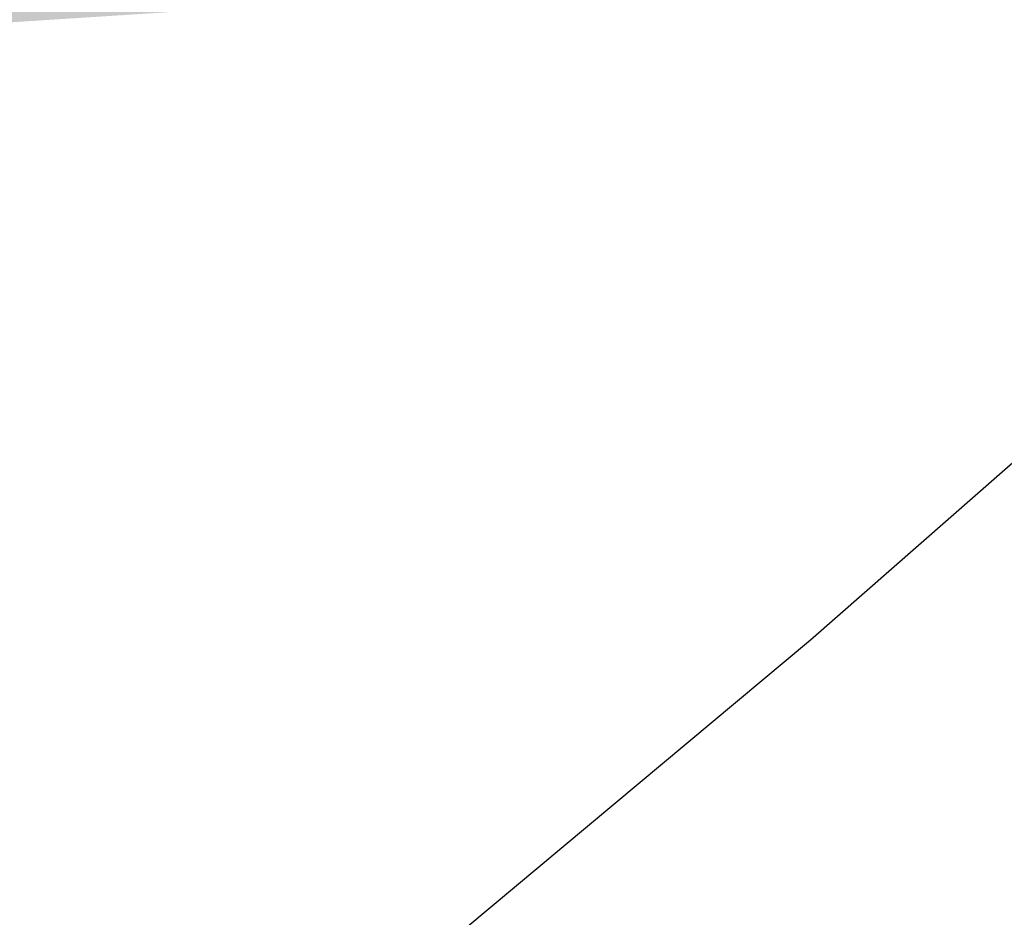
# Model space of a CAD drawing. Extents: x 0 to 362422, y 0 to 4201735.
# Tile 416 of 656: x 360294.54 to 360296.29, y 4200434.22 to 4200435.81. Entities that reach past the tile are written whole.
import ezdxf
from ezdxf import colors
from ezdxf.entities.mleader import LeaderData, LeaderLine
from ezdxf.math import Vec2, Vec3

# ---------------------------------------------------------------- set-up
doc = ezdxf.new("R2010")
doc.units = 0
doc.header["$LTSCALE"] = 0.5
doc.header["$MEASUREMENT"] = 0
doc.linetypes.add('CONTI', pattern=[0])
doc.layers.add('.', color=7, linetype='Continuous', lineweight=15)
doc.layers.add('GORIZDEFAULT', color=32, linetype='CONTI')
doc.layers.add('Водопровод 10', color=7, linetype='Continuous')

# ---------------------------------------------------------------- blocks, each defined once
blk = doc.blocks.new('gergrgrre')
at = {"layer": 'GORIZDEFAULT', "color": 32}
blk.add_polyline3d([(360285.766, 4200427.0221, 539), (360287.26, 4200428.04, 539), (360289.1, 4200429.34, 539), (360290.93, 4200430.68, 539), (360292.69, 4200432.04, 539), (360294.37, 4200433.39, 539), (360295.95, 4200434.71, 539), (360297.41, 4200435.99, 539), (360298.75, 4200437.19, 539)], dxfattribs=at)
blk = doc.blocks.new('_ArchTick')
at = {"color": 0, "linetype": 'ByBlock', "const_width": 0.15}
blk.add_lwpolyline([(-0.5, -0.5), (0.5, 0.5)], dxfattribs=at)

msp = doc.modelspace()

# ---------------------------------------------------------------- hatches: boundary and pattern name
at = {"layer": '.', "ltscale": 0.149071}
h = msp.add_hatch(color=256, dxfattribs=at)
h.dxf.hatch_style = 1
h.set_gradient(color1=(255, 255, 255), tint=1)
h.paths.add_polyline_path([(359890.2408, 4200063.4759), (362234.445, 4200063.4759), (362234.349, 4201313.8917), (359890.2408, 4201328.8911)], flags=17)
h.paths.add_polyline_path([(359890.2408, 4200063.4759), (362234.445, 4200063.4759), (362234.445, 4201313.8911), (359890.2408, 4201328.8911)], flags=17)

# ---------------------------------------------------------------- block references
at = {"linetype": 'Continuous'}
msp.add_blockref('gergrgrre', (0, 0), dxfattribs=at)

# ---------------------------------------------------------------- next in the draw order: leaders
at = {"layer": 'Водопровод 10', "color": 0, "lineweight": 0}
ml = msp.add_multileader_mtext('Standard', dxfattribs=at)
ml.set_content('\\pxqc,t2;{\\fTimes New Roman|b0|i0|c204|p18;\\W0.9;\\C1;%%C250 L=\\fTimes New Roman|b0|i0|c0|p18;50\\fTimes New Roman|b0|i0|c204|p18;.0}')
ml.set_leader_properties()
ml.set_arrow_properties(name='ARCHTICK')
ml.build(insert=Vec2(0, 0))
ml.multileader.update_dxf_attribs({"text_left_attachment_type": 6, "text_right_attachment_type": 6, "dogleg_length": 0.6395, "arrow_head_size": 0.3654})
ctx = ml.context
ctx.base_point, ctx.char_height, ctx.arrow_head_size, ctx.landing_gap_size, ctx.plane_origin, ctx.plane_x_axis, ctx.plane_y_axis = Vec3(360278.5724, 4200444.803, -542), 6, 0.3654, 0, Vec3(360312.7627, 4200420.1168, -542), Vec3(0.997932, 0.064277), Vec3(-0.064277, 0.997932)
ctx.left_attachment, ctx.right_attachment, ctx.text_align_type = 6, 6, 1
notes = []
notes.append((ctx, [(0, (1, 1, 0), (360302.0403, 4200446.3146, -542), (-0.997932, -0.064277), 0.6395, [(0, [(360312.5455, 4200463.7973, -542)], 0, [])])]))
ctx.mtext.insert, ctx.mtext.text_direction, ctx.mtext.rotation, ctx.mtext.width, ctx.mtext.alignment, ctx.mtext.flow_direction = Vec3(360289.5245, 4200452.7234, -542), Vec3(0.997932, 0.064277), 0.064321, 12.670038, 2, 5
ctx.mtext.has_bg_fill, ctx.mtext.bg_color, ctx.mtext.bg_scale_factor, ctx.mtext.bg_transparency, ctx.mtext.use_window_bg_color = 1, -1023409921, 1.2, 0, 0
for ctx, leaders in notes:
    for number, flags, end, landing, length, lines in leaders:
        leader = LeaderData()
        leader.index, (leader.has_last_leader_line, leader.has_dogleg_vector, leader.attachment_direction) = number, flags
        leader.last_leader_point, leader.dogleg_vector, leader.dogleg_length = Vec3(end), Vec3(landing), length
        for number, points, colour, breaks in lines:
            line = LeaderLine()
            line.index, line.vertices, line.color, line.breaks = number, Vec3.list(points), colors.encode_raw_color(colour), breaks
            leader.lines.append(line)
        ctx.leaders.append(leader)

doc.saveas('drawing.dxf')
